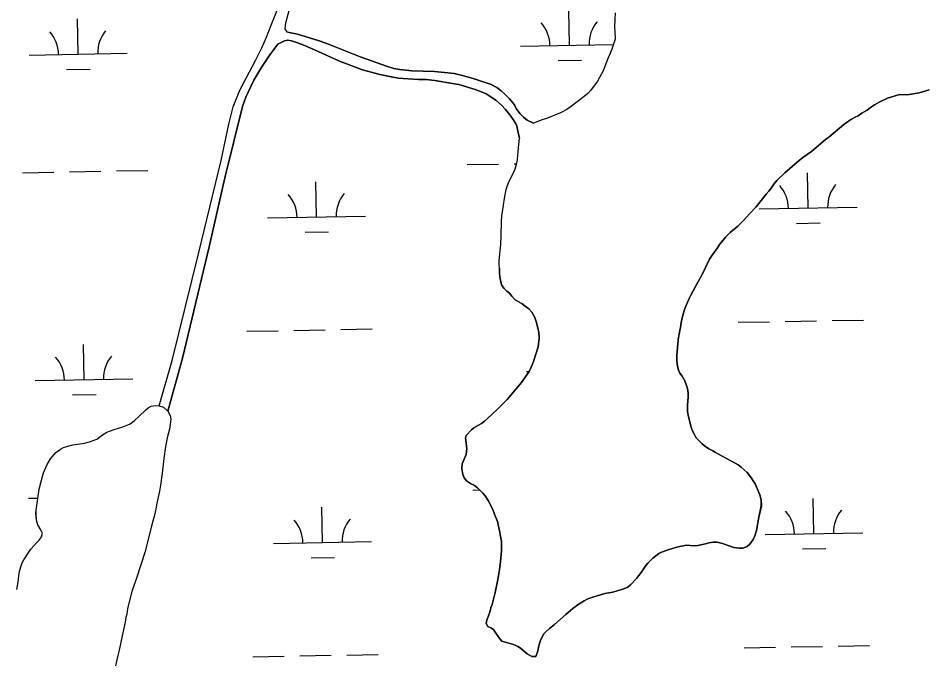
# Model space of a CAD drawing. Extents: x 3957609 to 3995875, y 234277 to 260273.
# Drawn here: x 3981774 to 3982701, y 245125 to 245780 of the extents above; entities that cross this region are included whole.
import ezdxf

# ---------------------------------------------------------------- set-up
doc = ezdxf.new("R2010")
doc.units = 0
doc.layers.add('V-TOPO-SHOR', color=7, linetype='Continuous')
doc.layers.add('V-WETL-SWMP', color=7, linetype='Continuous')

msp = doc.modelspace()

# ---------------------------------------------------------------- linework, layer by layer
at = {"layer": 'V-TOPO-SHOR'}
for points in [[(3981918.384, 245383.744), (3981931.419, 245429.882), (3981958.41, 245539.032), (3981981.733, 245634.288), (3981989.316, 245671.527), (3981993.955, 245689.134), (3982000.607, 245706.095), (3982017.085, 245737.141), (3982022.975, 245749.646), (3982027.798, 245760.351), (3982032.838, 245772.647), (3982048.61, 245812.718)], [(3982049.308, 245765.543), (3982047.934, 245767.247), (3982047.092, 245768.844), (3982047.543, 245775.107), (3982052.393, 245792.713)], [(3982383.851, 245785.191), (3982383.716, 245778.504), (3982383.155, 245770.544), (3982383.669, 245766.505), (3982383.954, 245758.436), (3982382.985, 245755.149), (3982380.515, 245748.151), (3982378.475, 245742.957), (3982376.763, 245739.248), (3982371.184, 245725.152), (3982368.082, 245719.219), (3982365.837, 245715.297), (3982359.216, 245706.087), (3982356.017, 245702.917), (3982352.396, 245699.747), (3982339.401, 245689.82), (3982334.503, 245686.334), (3982328.121, 245683.07), (3982314.827, 245677.708), (3982309.511, 245675.82), (3982300.577, 245672.352)], [(3982049.308, 245765.543), (3982059.6, 245763.378), (3982080.702, 245757.025), (3982089.398, 245753.912), (3982123.638, 245740.393), (3982130.319, 245737.923), (3982144.632, 245732.662), (3982151.524, 245730.299), (3982157.994, 245728.468), (3982163.935, 245727.276), (3982176.245, 245725.844), (3982199.392, 245725.433), (3982209.581, 245724.435), (3982219.557, 245723.12), (3982226.665, 245721.498), (3982238.863, 245718.262), (3982257.418, 245711.924), (3982263.034, 245708.821), (3982267.373, 245705.618), (3982271.289, 245702.204), (3982276.153, 245697.299), (3982281.013, 245691.122), (3982282.909, 245687.61), (3982286.497, 245682.392), (3982290.307, 245678.66), (3982294.01, 245675.672), (3982300.577, 245672.352)], [(3981927.067, 245378.294), (3981942.048, 245432.493), (3981969.375, 245545.995), (3981985.378, 245616.753), (3982003.3, 245689.627), (3982006.95, 245699.169), (3982014.877, 245716.55), (3982023.002, 245729.897), (3982031.229, 245742.286), (3982039.343, 245753.296), (3982046.363, 245756.558), (3982049.659, 245757.183), (3982053.585, 245756.529), (3982059.628, 245754.701), (3982066.096, 245752.126), (3982076.801, 245747.516), (3982102.343, 245735.945), (3982125.772, 245726.93), (3982143.488, 245722.397), (3982153.67, 245720.126), (3982162.479, 245718.605), (3982183.178, 245717.14), (3982190.821, 245717.109), (3982199.738, 245716.223), (3982219.792, 245712.637), (3982224.248, 245712.088), (3982241.11, 245706.816), (3982246.518, 245704.885), (3982252.347, 245702.311), (3982261.985, 245696.113), (3982268.014, 245690.78), (3982271.821, 245686.516), (3982276.257, 245681.083), (3982279.741, 245676.08), (3982283.012, 245670.864), (3982286.393, 245656.802)], [(3982625.245, 245676.467), (3982628.97, 245678.787), (3982631.95, 245680.155), (3982635.888, 245682.793), (3982641.316, 245685.851), (3982644.617, 245688.384), (3982648.662, 245691.129), (3982653.663, 245693.869), (3982662.068, 245697.975), (3982665.259, 245699.237), (3982674.401, 245701.96), (3982682.255, 245701.608), (3982694.473, 245703.576), (3982704.677, 245706.507)], [(3982410.381, 245213.267), (3982415.292, 245220.467), (3982417.32, 245222.9), (3982422.331, 245227.975), (3982428.508, 245232.622), (3982431.275, 245233.992), (3982437.974, 245236.511), (3982446.796, 245239.131), (3982449.879, 245239.862), (3982456.678, 245241.107), (3982464.53, 245240.44), (3982468.249, 245240.743), (3982476.218, 245242.621), (3982479.409, 245243.669), (3982484.189, 245244.288), (3982488.223, 245244.378), (3982493.419, 245242.975), (3982504.976, 245239), (3982510.6, 245238.023), (3982514.423, 245238.217), (3982518.677, 245240.005), (3982521.446, 245242.436), (3982524.758, 245246.883), (3982526.472, 245250.804), (3982528.192, 245256.318), (3982530.689, 245269.791), (3982533.177, 245281.354), (3982532.886, 245287.726), (3982531.526, 245292.614), (3982529.003, 245298.996), (3982526.793, 245303.889), (3982525.001, 245307.079), (3982523.207, 245309.848), (3982518.667, 245315.495), (3982512.425, 245320.934), (3982509.459, 245323.177), (3982506.389, 245325.1), (3982497.491, 245329.913), (3982493.782, 245331.733), (3982486.368, 245335.905), (3982483.72, 245337.613), (3982479.587, 245339.86), (3982475.247, 245342.743), (3982472.39, 245345.092), (3982469.005, 245348.398), (3982466.787, 245350.847), (3982464.256, 245355.318), (3982462.363, 245359.678), (3982461.313, 245362.76), (3982458.599, 245374.026), (3982457.872, 245378.276), (3982457.673, 245381.463), (3982457.686, 245384.541), (3982458.355, 245392.501), (3982458.37, 245395.686), (3982458.069, 245400.147), (3982456.498, 245405.568), (3982455.025, 245409.182), (3982452.179, 245413.973), (3982449.963, 245417.061), (3982448.173, 245421.104), (3982447.343, 245426.097), (3982447.044, 245430.451), (3982446.956, 245434.909), (3982447.749, 245446.905), (3982448.296, 245451.254), (3982449.821, 245460.698), (3982450.575, 245463.667), (3982451.341, 245468.654), (3982452.746, 245475.019), (3982455.22, 245482.972), (3982459.508, 245493.253), (3982461.542, 245497.49), (3982467.856, 245509.356), (3982472.56, 245517.3), (3982476.095, 245525.142), (3982480.375, 245533.512), (3982482.192, 245536.478), (3982488.385, 245545.053), (3982490.63, 245548.547), (3982494.046, 245552.993), (3982497.032, 245556.272), (3982501.509, 245560.714), (3982509.074, 245567.266), (3982514.831, 245572.869), (3982521.335, 245580.274), (3982527.735, 245587.15), (3982538.084, 245599.847), (3982540.857, 245602.915), (3982543.206, 245605.985), (3982545.772, 245610.327), (3982548.971, 245613.923), (3982557.284, 245621.746), (3982569.75, 245632.632), (3982575.503, 245637.28), (3982584.34, 245643.615), (3982599.045, 245656.188), (3982602.131, 245658.299), (3982617.577, 245670.976), (3982622.159, 245674.462), (3982625.245, 245676.467)], [(3982265.895, 245524.384), (3982265.483, 245527.678), (3982265.501, 245532.136), (3982267.16, 245548.479), (3982267.515, 245557.185), (3982267.789, 245572.261), (3982268.233, 245577.46), (3982269.767, 245588.815), (3982270.857, 245595.606), (3982272.698, 245604.834), (3982273.56, 245607.804), (3982274.957, 245611.621), (3982276.348, 245614.693), (3982281.058, 245623.805), (3982283.313, 245630.272), (3982284.181, 245635.046), (3982284.415, 245639.931), (3982284.853, 245643.22), (3982285.082, 245647.785), (3982286.393, 245656.802)], [(3982265.895, 245524.384), (3982265.874, 245519.606), (3982266.177, 245515.572), (3982267.842, 245507.284), (3982270.165, 245503.982), (3982273.337, 245500.783), (3982276.194, 245498.629), (3982278.262, 245495.647), (3982281.836, 245492.108), (3982288.955, 245487.852), (3982292.005, 245485.653), (3982295.707, 245482.751), (3982298.9, 245479.214), (3982301.915, 245473.914), (3982303.172, 245469.789), (3982304.909, 245463.411), (3982305.845, 245458.523), (3982306.457, 245452.895), (3982305.253, 245443.874), (3982300.522, 245429.03), (3982299.449, 245426.06), (3982296.234, 245418.853), (3982292.068, 245412.926), (3982288.437, 245407.419), (3982282.889, 245400.859), (3982273.503, 245390.175), (3982264.44, 245380.869), (3982257.725, 245374.526), (3982250.373, 245367.866), (3982247.391, 245365.544), (3982239.727, 245361.009), (3982237.171, 245359.002), (3982231.734, 245353.397), (3982230.978, 245350.427), (3982232.422, 245340.124), (3982232.197, 245336.939), (3982231.652, 245333.757), (3982227.794, 245324.428), (3982227.454, 245319.439), (3982228.281, 245313.596), (3982229.645, 245309.981), (3982232.289, 245306.997), (3982236.098, 245304.222), (3982240.125, 245302.189), (3982243.512, 245299.84), (3982248.904, 245294.402), (3982251.018, 245291.633), (3982254.182, 245286.737), (3982258.608, 245278.543), (3982261.551, 245271.205), (3982263.652, 245265.358), (3982265.53, 245257.6), (3982267.193, 245248.885), (3982267.709, 245245.168), (3982268.004, 245239.434), (3982267.881, 245235.295), (3982266.882, 245224.467), (3982265.786, 245215.978), (3982264.805, 245209.93), (3982263.29, 245202.824), (3982261.77, 245194.55), (3982261.014, 245191.474), (3982258.21, 245180.761), (3982256.92, 245177.05), (3982255.843, 245172.915), (3982252.837, 245164.645), (3982252.292, 245161.143), (3982253.977, 245158.059), (3982257.051, 245156.771), (3982259.593, 245155.169), (3982261.387, 245152.507), (3982266.03, 245145.373), (3982268.356, 245143.135), (3982277.793, 245140.548), (3982281.928, 245139.152), (3982284.685, 245137.654), (3982287.224, 245135.84), (3982294.102, 245130.077), (3982298.976, 245127.511), (3982302.904, 245127.601), (3982304.727, 245131.838), (3982306.244, 245139.797), (3982308.071, 245144.99), (3982310.961, 245150.606), (3982313.412, 245153.144), (3982316.716, 245156.105), (3982322.04, 245160.01), (3982333.444, 245170.476), (3982340.581, 245176.603), (3982347.29, 245181.459), (3982352.294, 245184.519), (3982356.123, 245186.309), (3982361.227, 245188.197), (3982373.451, 245191.972), (3982381.527, 245193.317), (3982386.098, 245194.575), (3982392.899, 245196.67), (3982396.942, 245198.458), (3982399.604, 245200.569), (3982405.789, 245207.129), (3982410.381, 245213.267)], [(3981773.113, 245195.873), (3981774.641, 245205.742), (3981775.083, 245210.625), (3981775.843, 245214.338), (3981777.031, 245219.003), (3981778.532, 245223.138), (3981780.031, 245226.106), (3981785.055, 245234.261), (3981787.297, 245237.224), (3981793.482, 245243.888), (3981795.614, 245246.217), (3981798.285, 245249.922), (3981799.043, 245253.528), (3981797.886, 245256.4), (3981794.511, 245261.933), (3981792.938, 245266.719), (3981792.542, 245274.047), (3981792.768, 245277.125), (3981795.827, 245298.347), (3981798.201, 245307.788), (3981800.356, 245314.999), (3981803.788, 245323.691), (3981807.421, 245329.622), (3981812.863, 245336.077), (3981817.442, 245339.456), (3981820.526, 245340.931), (3981824.993, 245342.397), (3981830.308, 245343.651), (3981841.993, 245345.514), (3981847.308, 245346.768), (3981854.539, 245349.711), (3981860.397, 245354.038), (3981864.761, 245356.676), (3981872.416, 245359.619), (3981881.135, 245362.236), (3981888.153, 245364.864), (3981890.603, 245366.658), (3981893.478, 245369.089), (3981897.742, 245373.211), (3981904.457, 245379.341), (3981907.12, 245381.455), (3981910.206, 245383.247), (3981914.562, 245383.974), (3981918.384, 245383.744)], [(3981918.384, 245383.744), (3981922.836, 245382.134), (3981927.067, 245378.294)], [(3981927.067, 245378.294), (3981929.386, 245373.826), (3981930.113, 245370), (3981929.666, 245364.481), (3981928.691, 245359.707), (3981926.856, 245352.176), (3981924.796, 245342.098), (3981922.943, 245329.894), (3981921.394, 245314.931), (3981919.645, 245302.514), (3981918.56, 245296.469), (3981915.635, 245282.358), (3981914.874, 245277.902), (3981913.358, 245270.582), (3981911.853, 245265.81), (3981910.45, 245260.508), (3981903.759, 245233.777), (3981895.264, 245207.375), (3981890.535, 245193.802), (3981887.627, 245183.304), (3981886.005, 245176.302), (3981885.132, 245170.785), (3981884.268, 245167.178), (3981883.506, 245162.405), (3981880.688, 245148.507), (3981877.551, 245134.079), (3981876.15, 245128.563)], [(3981876.15, 245128.563), (3981869.119, 245097.27), (3981864.921, 245082.741), (3981862.877, 245076.591), (3981859.77, 245069.702), (3981855.166, 245060.484), (3981853.35, 245057.201), (3981845.313, 245039.606), (3981842.741, 245033.247), (3981833.414, 245011.625), (3981828.698, 245000.283), (3981827.408, 244996.465), (3981819.682, 244976.749)]]:
    msp.add_lwpolyline(points, dxfattribs=at)
at = {"layer": 'V-WETL-SWMP'}
for p, q in [((3982337.341, 245752.14), (3982336.686, 245788.134)), ((3981835.516, 245743.015), (3981834.861, 245779.009)), ((3982287.349, 245751.231), (3982382.211, 245752.956)), ((3981785.524, 245742.106), (3981885.507, 245743.924)), ((3982325.623, 245736.493), (3982349.619, 245736.93)), ((3981823.798, 245727.368), (3981847.794, 245727.805)), ((3981778.864, 245621.894), (3981810.859, 245622.476)), ((3981826.856, 245622.767), (3981858.851, 245623.349)), ((3981874.848, 245623.639), (3981906.843, 245624.221)), ((3982232.697, 245630.146), (3982264.692, 245630.728)), ((3982280.689, 245631.019), (3982283.458, 245631.069)), ((3982580.878, 245585.727), (3982580.224, 245621.721)), ((3982079.053, 245576.602), (3982078.399, 245612.596)), ((3982530.886, 245584.818), (3982630.87, 245586.636)), ((3982029.061, 245575.693), (3982129.045, 245577.511)), ((3982569.161, 245570.08), (3982593.157, 245570.517)), ((3982067.336, 245560.956), (3982091.332, 245561.392)), ((3982509.581, 245468.979), (3982541.576, 245469.561)), ((3982557.573, 245469.852), (3982589.568, 245470.434)), ((3982605.565, 245470.725), (3982637.56, 245471.306)), ((3982007.756, 245459.855), (3982039.751, 245460.436)), ((3982055.748, 245460.727), (3982087.743, 245461.309)), ((3982103.74, 245461.6), (3982135.735, 245462.182)), ((3981841.564, 245410.395), (3981840.909, 245446.389)), ((3982293.397, 245418.611), (3982296.097, 245418.66)), ((3981791.572, 245409.486), (3981891.555, 245411.304)), ((3981829.846, 245394.748), (3981853.842, 245395.185)), ((3981784.912, 245289.274), (3981794.544, 245289.449)), ((3982238.745, 245297.526), (3982245.682, 245297.652)), ((3982586.926, 245253.107), (3982586.272, 245289.101)), ((3982085.101, 245243.982), (3982084.447, 245279.976)), ((3982536.935, 245252.198), (3982636.918, 245254.016)), ((3982035.109, 245243.073), (3982135.093, 245244.891)), ((3982575.209, 245237.46), (3982599.205, 245237.897)), ((3982073.384, 245228.335), (3982097.38, 245228.772)), ((3982515.629, 245136.359), (3982547.624, 245136.941)), ((3982563.621, 245137.232), (3982595.616, 245137.814)), ((3982611.613, 245138.105), (3982643.608, 245138.686)), ((3982013.804, 245127.235), (3982045.799, 245127.816)), ((3982061.796, 245128.107), (3982093.791, 245128.689)), ((3982109.788, 245128.98), (3982141.783, 245129.562))]:
    msp.add_line(p, q, dxfattribs=at)
for points in [[(3981817.442, 245339.456), (3981820.527, 245340.93), (3981824.993, 245342.398), (3981830.307, 245343.65), (3981841.994, 245345.514), (3981847.308, 245346.767), (3981854.54, 245349.71), (3981860.397, 245354.039), (3981864.761, 245356.676), (3981872.417, 245359.618), (3981881.135, 245362.237), (3981888.153, 245364.863), (3981890.602, 245366.658), (3981893.479, 245369.088), (3981897.743, 245373.211), (3981904.457, 245379.342), (3981907.12, 245381.455), (3981910.206, 245383.247), (3981914.562, 245383.973), (3981918.384, 245383.745), (3981931.42, 245429.881), (3981958.41, 245539.032), (3981981.733, 245634.288), (3981989.317, 245671.527), (3981993.954, 245689.134), (3982000.607, 245706.096), (3982017.085, 245737.14), (3982022.976, 245749.646), (3982027.798, 245760.35), (3982032.838, 245772.647), (3982048.61, 245812.719)], [(3982383.851, 245785.192), (3982383.717, 245778.504), (3982383.154, 245770.543), (3982383.669, 245766.506), (3982383.954, 245758.436), (3982382.985, 245755.149), (3982380.515, 245748.152), (3982378.476, 245742.958), (3982376.763, 245739.249), (3982371.184, 245725.151), (3982368.081, 245719.218), (3982365.836, 245715.298), (3982359.216, 245706.088), (3982356.017, 245702.916), (3982352.395, 245699.746), (3982339.401, 245689.819), (3982334.503, 245686.335), (3982328.12, 245683.07), (3982314.827, 245677.709), (3982309.51, 245675.82), (3982300.578, 245672.352), (3982294.01, 245675.672), (3982290.306, 245678.661), (3982286.498, 245682.392), (3982282.909, 245687.61), (3982281.012, 245691.122), (3982276.153, 245697.3), (3982271.289, 245702.204), (3982267.374, 245705.618), (3982263.033, 245708.821), (3982257.418, 245711.923), (3982238.862, 245718.263), (3982226.665, 245721.498), (3982219.557, 245723.12), (3982209.581, 245724.435), (3982199.392, 245725.432), (3982176.246, 245725.845), (3982163.935, 245727.275), (3982157.994, 245728.467), (3982151.524, 245730.299), (3982144.632, 245732.663), (3982130.319, 245737.924), (3982123.639, 245740.393), (3982089.398, 245753.912), (3982080.703, 245757.026), (3982059.599, 245763.377), (3982049.308, 245765.543), (3982047.935, 245767.247), (3982047.092, 245768.844), (3982047.542, 245775.107), (3982052.392, 245792.713)], [(3982270.856, 245595.605), (3982272.698, 245604.835), (3982273.56, 245607.804), (3982274.956, 245611.621), (3982276.348, 245614.694), (3982281.057, 245623.805), (3982283.313, 245630.273), (3982284.182, 245635.047), (3982284.414, 245639.93), (3982284.852, 245643.219), (3982285.083, 245647.784), (3982286.394, 245656.803), (3982283.012, 245670.863), (3982279.742, 245676.079), (3982276.258, 245681.084), (3982271.821, 245686.517), (3982268.015, 245690.78), (3982261.985, 245696.114), (3982252.347, 245702.311), (3982246.518, 245704.884), (3982241.11, 245706.817), (3982224.249, 245712.088), (3982219.792, 245712.637), (3982199.738, 245716.223), (3982190.822, 245717.109), (3982183.177, 245717.14), (3982162.478, 245718.605), (3982153.671, 245720.127), (3982143.487, 245722.398), (3982125.773, 245726.93), (3982102.343, 245735.945), (3982076.801, 245747.516), (3982066.095, 245752.126), (3982059.629, 245754.7), (3982053.584, 245756.53), (3982049.658, 245757.183), (3982046.363, 245756.559), (3982039.342, 245753.296), (3982031.228, 245742.286), (3982023.001, 245729.897), (3982014.877, 245716.551), (3982006.949, 245699.169), (3982003.3, 245689.628), (3981985.377, 245616.754), (3981969.374, 245545.996), (3981942.048, 245432.493), (3981927.068, 245378.295), (3981929.386, 245373.826), (3981930.113, 245370.001), (3981929.666, 245364.481), (3981928.691, 245359.707), (3981926.856, 245352.176), (3981924.797, 245342.098), (3981922.942, 245329.895), (3981921.395, 245314.931), (3981919.646, 245302.515), (3981918.559, 245296.468), (3981915.635, 245282.358), (3981914.874, 245277.902), (3981913.358, 245270.582), (3981911.852, 245265.81), (3981910.45, 245260.507), (3981903.758, 245233.778), (3981895.263, 245207.374), (3981890.536, 245193.803), (3981887.626, 245183.304), (3981886.005, 245176.303), (3981885.133, 245170.785), (3981884.269, 245167.178), (3981883.506, 245162.404), (3981880.689, 245148.506), (3981877.551, 245134.079), (3981876.149, 245128.563), (3981869.12, 245097.27)], [(3982704.677, 245706.508), (3982694.473, 245703.577), (3982682.255, 245701.609), (3982674.4, 245701.96), (3982665.258, 245699.237), (3982662.068, 245697.976), (3982653.663, 245693.869), (3982648.662, 245691.129), (3982644.617, 245688.385), (3982641.315, 245685.85), (3982635.888, 245682.794), (3982631.949, 245680.155), (3982628.97, 245678.787), (3982625.245, 245676.467), (3982622.158, 245674.462), (3982617.578, 245670.977), (3982602.132, 245658.299), (3982599.044, 245656.188), (3982584.341, 245643.614), (3982575.503, 245637.28), (3982569.751, 245632.631), (3982557.285, 245621.747)], [(3982557.285, 245621.747), (3982548.972, 245613.924), (3982545.772, 245610.327), (3982543.206, 245605.984), (3982540.858, 245602.915), (3982538.085, 245599.847), (3982527.735, 245587.149), (3982521.336, 245580.274), (3982514.83, 245572.868), (3982509.074, 245567.265), (3982501.509, 245560.713), (3982497.032, 245556.272), (3982494.045, 245552.993), (3982490.63, 245548.547), (3982488.386, 245545.053), (3982482.193, 245536.478), (3982480.376, 245533.513), (3982476.095, 245525.143), (3982472.56, 245517.301), (3982467.856, 245509.357), (3982461.543, 245497.491), (3982459.509, 245493.253), (3982455.22, 245482.972), (3982452.746, 245475.019), (3982451.34, 245468.654), (3982450.576, 245463.667), (3982449.821, 245460.698), (3982448.296, 245451.255), (3982447.748, 245446.904), (3982446.956, 245434.91), (3982447.044, 245430.45), (3982447.344, 245426.096), (3982448.173, 245421.103), (3982449.962, 245417.061), (3982452.179, 245413.973), (3982455.026, 245409.183), (3982456.498, 245405.568), (3982458.068, 245400.147), (3982458.369, 245395.686), (3982458.356, 245392.501), (3982457.686, 245384.541), (3982457.674, 245381.462), (3982457.873, 245378.276), (3982458.599, 245374.026), (3982461.313, 245362.761), (3982462.363, 245359.678), (3982464.256, 245355.317), (3982466.786, 245350.848), (3982469.005, 245348.397), (3982472.39, 245345.092), (3982475.247, 245342.744), (3982479.588, 245339.86), (3982483.719, 245337.613), (3982486.367, 245335.904), (3982493.782, 245331.733), (3982497.49, 245329.913), (3982506.389, 245325.099), (3982509.46, 245323.176), (3982512.424, 245320.934), (3982518.666, 245315.494), (3982523.208, 245309.848), (3982525.002, 245307.08), (3982526.794, 245303.888), (3982529.003, 245298.995), (3982531.526, 245292.615), (3982532.886, 245287.725), (3982533.178, 245281.354), (3982530.689, 245269.791), (3982528.193, 245256.318), (3982526.471, 245250.804), (3982524.757, 245246.882), (3982521.447, 245242.437), (3982518.677, 245240.006), (3982514.423, 245238.218), (3982510.6, 245238.022), (3982504.977, 245239), (3982493.42, 245242.975), (3982488.224, 245244.377), (3982484.189, 245244.287), (3982479.409, 245243.669), (3982476.219, 245242.621), (3982468.249, 245240.742), (3982464.531, 245240.439), (3982456.678, 245241.108), (3982449.878, 245239.861), (3982446.796, 245239.131), (3982437.973, 245236.512), (3982431.274, 245233.992), (3982428.508, 245232.623), (3982422.331, 245227.976), (3982417.32, 245222.9), (3982415.293, 245220.467), (3982410.38, 245213.267), (3982405.789, 245207.128), (3982399.605, 245200.57), (3982396.942, 245198.458), (3982392.9, 245196.669), (3982386.097, 245194.574), (3982381.526, 245193.318), (3982373.452, 245191.971), (3982361.227, 245188.198)], [(3982361.227, 245188.198), (3982356.123, 245186.308), (3982352.293, 245184.519), (3982347.291, 245181.46), (3982340.582, 245176.604), (3982333.444, 245170.475), (3982322.041, 245160.01), (3982316.716, 245156.104), (3982313.413, 245153.144), (3982310.961, 245150.606), (3982308.071, 245144.991), (3982306.245, 245139.796), (3982304.726, 245131.839), (3982302.904, 245127.6), (3982298.976, 245127.51), (3982294.102, 245130.077), (3982287.224, 245135.839), (3982284.684, 245137.654), (3982281.929, 245139.152), (3982277.794, 245140.549), (3982268.356, 245143.135), (3982266.029, 245145.374), (3982261.387, 245152.507), (3982259.592, 245155.168), (3982257.051, 245156.771), (3982253.977, 245158.058), (3982252.291, 245161.144), (3982252.836, 245164.645), (3982255.843, 245172.914), (3982256.921, 245177.05), (3982258.21, 245180.761), (3982261.014, 245191.473), (3982261.77, 245194.549), (3982263.29, 245202.824), (3982264.805, 245209.931), (3982265.786, 245215.979), (3982266.882, 245224.468), (3982267.881, 245235.294), (3982268.004, 245239.434), (3982267.709, 245245.168), (3982267.194, 245248.886), (3982265.53, 245257.599), (3982263.651, 245265.357), (3982261.551, 245271.205), (3982258.608, 245278.543), (3982254.182, 245286.736), (3982251.017, 245291.633), (3982248.905, 245294.402), (3982243.513, 245299.839), (3982240.125, 245302.188), (3982236.098, 245304.222), (3982232.288, 245306.998), (3982229.645, 245309.982), (3982228.28, 245313.597), (3982227.454, 245319.44), (3982227.793, 245324.428), (3982231.653, 245333.756), (3982232.197, 245336.939), (3982232.422, 245340.123), (3982230.978, 245350.427), (3982231.733, 245353.397), (3982237.171, 245359.002), (3982239.727, 245361.009), (3982247.39, 245365.543), (3982250.372, 245367.867), (3982257.725, 245374.526), (3982264.44, 245380.868), (3982273.502, 245390.175), (3982282.889, 245400.86), (3982288.436, 245407.42), (3982292.068, 245412.926), (3982296.233, 245418.854), (3982299.448, 245426.061), (3982300.522, 245429.029), (3982305.254, 245443.874), (3982306.458, 245452.894), (3982305.844, 245458.523), (3982304.908, 245463.411), (3982303.172, 245469.788), (3982301.915, 245473.913), (3982298.9, 245479.213), (3982295.708, 245482.75), (3982292.004, 245485.653), (3982288.955, 245487.853), (3982281.837, 245492.108), (3982278.263, 245495.647), (3982276.194, 245498.628), (3982273.337, 245500.784), (3982270.164, 245503.983), (3982267.842, 245507.283), (3982266.177, 245515.571), (3982265.875, 245519.607), (3982265.894, 245524.385), (3982265.483, 245527.678), (3982265.501, 245532.137), (3982267.16, 245548.48), (3982267.514, 245557.185), (3982267.788, 245572.26), (3982268.234, 245577.461), (3982269.767, 245588.815), (3982270.856, 245595.605)], [(3981773.113, 245195.874), (3981774.64, 245205.742), (3981775.084, 245210.624), (3981775.843, 245214.337), (3981777.03, 245219.004), (3981778.533, 245223.139), (3981780.032, 245226.106), (3981785.055, 245234.261), (3981787.297, 245237.225), (3981793.482, 245243.889), (3981795.615, 245246.216), (3981798.285, 245249.921), (3981799.043, 245253.528), (3981797.886, 245256.4), (3981794.511, 245261.934), (3981792.938, 245266.719), (3981792.543, 245274.047), (3981792.768, 245277.125), (3981795.827, 245298.347), (3981798.202, 245307.787), (3981800.355, 245314.999), (3981803.788, 245323.691), (3981807.422, 245329.622), (3981812.863, 245336.077), (3981817.442, 245339.456)]]:
    msp.add_lwpolyline(points, dxfattribs=at)
for centre, start, end in [((3982282.098, 245751.61), 0.269879, 41.813537), ((3982392.566, 245753.619), 140.269876, 181.813534), ((3981780.273, 245742.486), 0.269879, 41.813537), ((3981890.741, 245744.494), 140.269876, 181.813534), ((3982525.636, 245585.197), 0.269879, 41.813537), ((3982636.103, 245587.206), 140.269876, 181.813534), ((3982023.811, 245576.073), 0.269879, 41.813537), ((3982134.278, 245578.081), 140.269876, 181.813534), ((3981786.321, 245409.865), 0.269879, 41.813537), ((3981896.789, 245411.874), 140.269876, 181.813534), ((3982531.684, 245252.577), 0.269879, 41.813537), ((3982642.151, 245254.586), 140.269876, 181.813534), ((3982029.859, 245243.453), 0.269879, 41.813537), ((3982140.326, 245245.461), 140.269876, 181.813534)]:
    msp.add_arc(centre, 35.246, start, end, dxfattribs=at)

doc.saveas('drawing.dxf')
